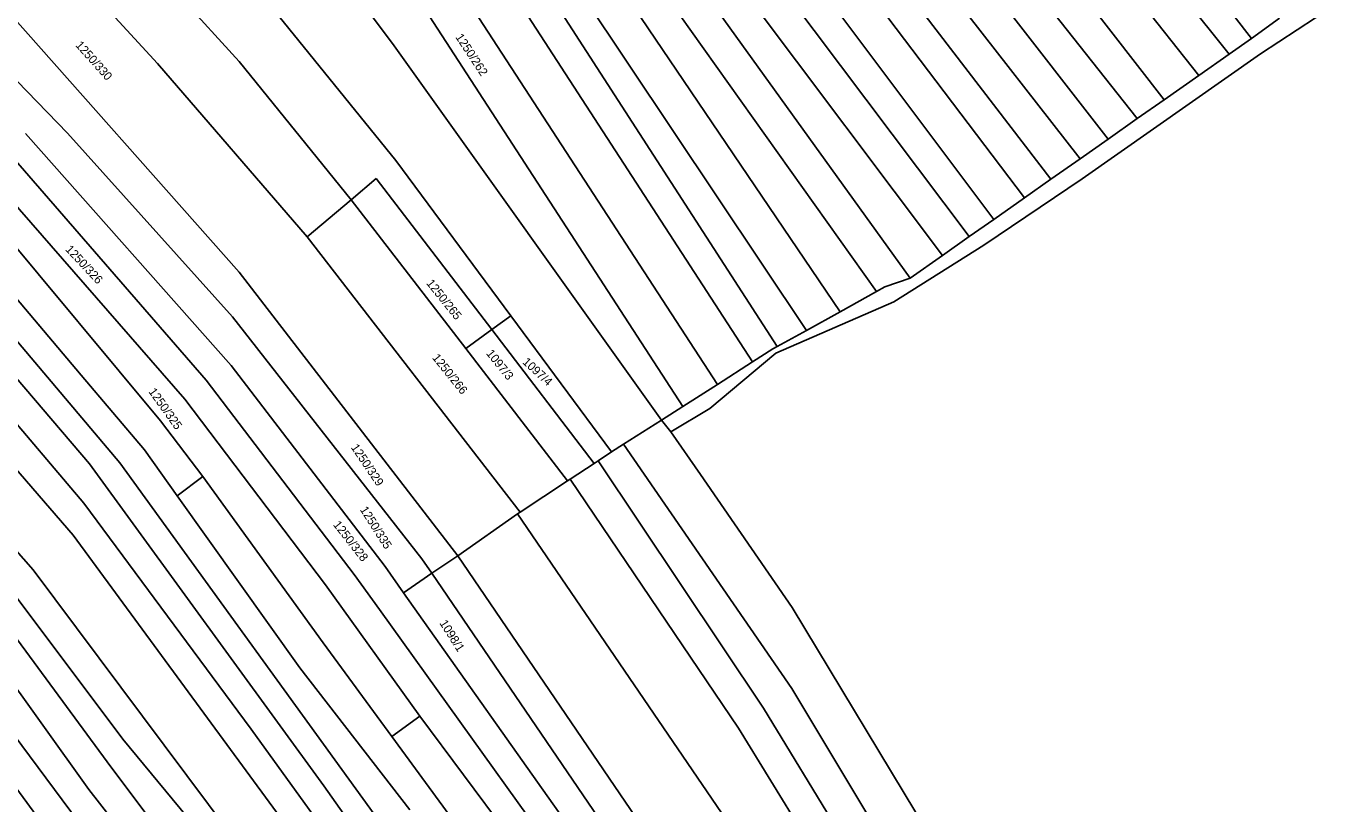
# Model space of a CAD drawing. Extents: x -580630 to -576196, y -1189024 to -1183567.
# Drawn here: x -576631.9 to -576372.4, y -1186750.3 to -1186595.9 of the extents above; entities that cross this region are included whole.
import ezdxf

# ---------------------------------------------------------------- set-up
doc = ezdxf.new("R2010")
doc.units = 0
for name, color, linetype in [('Vrstva 1', 7, 'Continuous'), ('Vrstva 13', 7, 'Continuous'), ('Vrstva 18', 7, 'Continuous'), ('Vrstva 6', 7, 'Continuous')]:
    doc.layers.add(name, color=color, linetype=linetype)

msp = doc.modelspace()

# ---------------------------------------------------------------- linework, layer by layer
at = {"layer": 'Vrstva 1'}
for p, q in [((-576383.13, -1186594.35), (-576388.68, -1186598.34)), ((-576388.68, -1186598.34), (-576393.11, -1186601.45)), ((-576393.11, -1186601.45), (-576399.15, -1186605.7)), ((-576399.15, -1186605.7), (-576406.03, -1186610.53)), ((-576406.03, -1186610.53), (-576411.36, -1186614.28)), ((-576411.36, -1186614.28), (-576417.14, -1186618.33)), ((-576417.14, -1186618.33), (-576422.7, -1186622.24)), ((-576422.7, -1186622.24), (-576428.5, -1186626.32)), ((-576428.5, -1186626.32), (-576433.72, -1186629.99)), ((-576433.72, -1186629.99), (-576439.85, -1186634.3)), ((-576439.85, -1186634.3), (-576444.71, -1186637.71)), ((-576444.71, -1186637.71), (-576450.05, -1186641.46)), ((-576450.05, -1186641.46), (-576456.42, -1186645.94)), ((-576461.44, -1186647.7), (-576463.1, -1186648.62)), ((-576456.42, -1186645.94), (-576461.44, -1186647.7)), ((-576463.1, -1186648.62), (-576470.34, -1186652.62)), ((-576470.34, -1186652.62), (-576477.01, -1186656.31)), ((-576539.45, -1186656.17), (-576535.68, -1186653.43)), ((-576535.68, -1186653.43), (-576515.68, -1186680.46)), ((-576544.65, -1186659.93), (-576539.45, -1186656.17)), ((-576477.01, -1186656.31), (-576482.84, -1186659.53)), ((-576524.42, -1186686.21), (-576544.65, -1186659.93)), ((-576483.7, -1186660.01), (-576487.7, -1186662.58)), ((-576482.84, -1186659.53), (-576483.7, -1186660.01)), ((-576487.7, -1186662.58), (-576494.67, -1186667.04)), ((-576494.67, -1186667.04), (-576501.56, -1186671.45)), ((-576501.56, -1186671.45), (-576505.8, -1186674.16)), ((-576513.35, -1186678.91), (-576505.8, -1186674.16)), ((-576505.8, -1186674.16), (-576503.92, -1186676.44)), ((-576515.68, -1186680.46), (-576513.35, -1186678.91)), ((-576518.33, -1186682.19), (-576515.68, -1186680.46)), ((-576523.91, -1186685.88), (-576519.13, -1186682.73)), ((-576519.13, -1186682.73), (-576518.33, -1186682.19)), ((-576533.86, -1186692.42), (-576524.42, -1186686.21)), ((-576524.42, -1186686.21), (-576523.91, -1186685.88)), ((-576546.23, -1186701.09), (-576534.36, -1186692.75)), ((-576534.36, -1186692.75), (-576533.86, -1186692.42)), ((-576551.36, -1186704.52), (-576546.23, -1186701.09)), ((-576556.97, -1186708.4), (-576551.36, -1186704.52)), ((-576556.97, -1186708.4), (-576505.07, -1186781.72))]:
    msp.add_line(p, q, dxfattribs=at)
at = {"layer": 'Vrstva 13'}
for p, q in [((-576386.89, -1186601.38), (-576372.36, -1186591.85)), ((-576422.28, -1186626.22), (-576386.89, -1186601.38)), ((-576441.81, -1186639.42), (-576422.28, -1186626.22)), ((-576459.65, -1186650.67), (-576441.81, -1186639.42)), ((-576483.09, -1186660.86), (-576459.65, -1186650.67)), ((-576496.22, -1186671.86), (-576483.09, -1186660.86)), ((-576503.92, -1186676.44), (-576496.22, -1186671.86)), ((-576498.08, -1186684.9), (-576503.92, -1186676.44)), ((-576498.08, -1186684.9), (-576479.83, -1186711.34)), ((-576479.83, -1186711.34), (-576423.97, -1186804.04))]:
    msp.add_line(p, q, dxfattribs=at)
at = {"layer": 'Vrstva 6'}
for p, q in [((-576477.04, -1186541.28), (-576417.14, -1186618.33)), ((-576428.5, -1186626.32), (-576490.49, -1186545.44)), ((-576422.7, -1186622.24), (-576481.76, -1186546.44)), ((-576444.71, -1186637.71), (-576512.35, -1186547.73)), ((-576439.85, -1186634.3), (-576504.92, -1186547.44)), ((-576450.05, -1186641.46), (-576518.51, -1186550.22)), ((-576411.36, -1186614.28), (-576462.6, -1186549.45)), ((-576433.72, -1186629.99), (-576491.2, -1186554.17)), ((-576423.96, -1186552.89), (-576388.68, -1186598.34)), ((-576521.38, -1186555.74), (-576456.42, -1186645.94)), ((-576393.11, -1186601.45), (-576427.62, -1186558.26)), ((-576623.65, -1186617.16), (-576678.12, -1186561.03)), ((-576606.04, -1186563.87), (-576558.48, -1186622.62)), ((-576494.67, -1186667.04), (-576560.3, -1186566.19)), ((-576399.15, -1186605.7), (-576430.98, -1186565.42)), ((-576589.62, -1186602.94), (-576621.24, -1186568.12)), ((-576589.58, -1186644.73), (-576654.95, -1186571.02)), ((-576501.56, -1186671.45), (-576567.1, -1186570.35)), ((-576406.03, -1186610.53), (-576437.37, -1186570.13)), ((-576632.83, -1186573.85), (-576605.78, -1186603.35)), ((-576558.87, -1186599.83), (-576577.33, -1186574.92)), ((-576477.01, -1186656.31), (-576526.41, -1186582.38)), ((-576470.34, -1186652.62), (-576518.1, -1186582.09)), ((-576537.71, -1186585.54), (-576487.7, -1186662.58)), ((-576463.1, -1186648.62), (-576509.66, -1186583.08)), ((-576482.84, -1186659.53), (-576528.85, -1186588.25)), ((-576505.8, -1186674.16), (-576558.87, -1186599.83)), ((-576605.78, -1186603.35), (-576576.1, -1186637.72)), ((-576567.4, -1186630.38), (-576589.62, -1186602.94)), ((-576591.18, -1186663.28), (-576632, -1186617.22)), ((-576590.9, -1186653.66), (-576623.65, -1186617.16)), ((-576640.31, -1186624.19), (-576600.36, -1186670)), ((-576634.37, -1186622.11), (-576596.15, -1186666.18)), ((-576558.48, -1186622.62), (-576535.68, -1186653.43)), ((-576562.41, -1186626.16), (-576567.4, -1186630.38)), ((-576539.45, -1186656.17), (-576562.41, -1186626.16)), ((-576605.2, -1186674.29), (-576643.05, -1186628.83)), ((-576567.4, -1186630.38), (-576576.1, -1186637.72)), ((-576544.65, -1186659.93), (-576567.4, -1186630.38)), ((-576620.98, -1186665.2), (-576648.63, -1186632.41)), ((-576650.89, -1186638.09), (-576613.29, -1186682.63)), ((-576533.86, -1186692.42), (-576576.1, -1186637.72)), ((-576630.49, -1186703.86), (-576685.83, -1186641.33)), ((-576654.66, -1186641.41), (-576619.31, -1186682.84)), ((-576546.23, -1186701.09), (-576589.58, -1186644.73)), ((-576652.86, -1186652.46), (-576620.42, -1186690.62)), ((-576553.32, -1186701.65), (-576590.9, -1186653.66)), ((-576657.08, -1186657.02), (-576622.55, -1186696.97)), ((-576519.13, -1186682.73), (-576539.45, -1186656.17)), ((-576591.18, -1186663.28), (-576560.66, -1186703.18)), ((-576608.41, -1186680.02), (-576620.98, -1186665.2)), ((-576596.15, -1186666.18), (-576566.76, -1186704.81)), ((-576600.36, -1186670), (-576572.5, -1186706.86)), ((-576596.78, -1186685.33), (-576605.2, -1186674.29)), ((-576513.35, -1186678.91), (-576479.93, -1186727.4)), ((-576601.89, -1186689.18), (-576608.41, -1186680.02)), ((-576619.31, -1186682.84), (-576572.79, -1186746.71)), ((-576613.29, -1186682.63), (-576508.42, -1186827.47)), ((-576518.33, -1186682.19), (-576485.53, -1186731.29)), ((-576601.89, -1186689.18), (-576596.78, -1186685.33)), ((-576596.78, -1186685.33), (-576572.95, -1186718.36)), ((-576523.91, -1186685.88), (-576490.49, -1186735.3)), ((-576577.57, -1186723.34), (-576601.89, -1186689.18)), ((-576620.42, -1186690.62), (-576587.25, -1186735.49)), ((-576534.36, -1186692.75), (-576492.88, -1186753.59)), ((-576622.55, -1186696.97), (-576537.97, -1186812.23)), ((-576551.36, -1186704.52), (-576553.32, -1186701.65)), ((-576546.23, -1186701.09), (-576485.28, -1186790.58)), ((-576612.67, -1186737.47), (-576637.08, -1186704.98)), ((-576591.05, -1186756.63), (-576630.49, -1186703.86)), ((-576566.76, -1186704.81), (-576561.77, -1186711.76)), ((-576560.66, -1186703.18), (-576556.97, -1186708.4)), ((-576491.41, -1186792.52), (-576551.36, -1186704.52)), ((-576641.38, -1186707.27), (-576615.81, -1186741.99)), ((-576572.5, -1186706.86), (-576553.73, -1186732.94)), ((-576561.77, -1186711.76), (-576510.17, -1186783.65)), ((-576643.56, -1186713.76), (-576619.43, -1186747.49)), ((-576647.75, -1186718.6), (-576610.52, -1186768.55)), ((-576572.95, -1186718.36), (-576559.28, -1186736.98)), ((-576652.19, -1186722.22), (-576619.42, -1186766.8)), ((-576555.75, -1186751.48), (-576577.57, -1186723.34)), ((-576479.93, -1186727.4), (-576428.06, -1186813.81)), ((-576559.28, -1186736.98), (-576553.73, -1186732.94)), ((-576553.73, -1186732.94), (-576528.12, -1186767.27)), ((-576453.84, -1186783.39), (-576485.53, -1186731.29)), ((-576587.25, -1186735.49), (-576529.24, -1186815.62)), ((-576467.57, -1186772.6), (-576490.49, -1186735.3)), ((-576594.84, -1186759.02), (-576612.67, -1186737.47)), ((-576559.28, -1186736.98), (-576538.08, -1186765.85)), ((-576615.81, -1186741.99), (-576600.9, -1186761.8)), ((-576619.43, -1186747.49), (-576605.22, -1186765.7)), ((-576572.79, -1186746.71), (-576500.9, -1186848.56))]:
    msp.add_line(p, q, dxfattribs=at)

# ---------------------------------------------------------------- texts
at = {"layer": 'Vrstva 18'}
for s, rotation, p in [('1250/262', 303.38115, (-576546.767, -1186598.081)), ('1250/330', 311.63174, (-576622.195, -1186599.768)), ('1250/326', 313.06414, (-576624.199, -1186640.34)), ('1250/265', 308.76696, (-576552.554, -1186646.993)), ('1097/3', 308.76696, (-576540.679, -1186660.93)), ('1250/266', 308.76696, (-576551.385, -1186661.79)), ('1097/4', 317.30403, (-576533.504, -1186662.77)), ('1250/325', 305.55839, (-576607.673, -1186668.489)), ('1250/329', 304.01141, (-576567.495, -1186679.563)), ('1250/335', 302.40713, (-576565.699, -1186691.899)), ('1250/328', 308.1367, (-576571.045, -1186694.929)), ('1098/1', 302.40713, (-576549.915, -1186714.432))]:
    msp.add_text(s, height=1.7, rotation=rotation, dxfattribs=at).set_placement(p)

doc.saveas('drawing.dxf')
